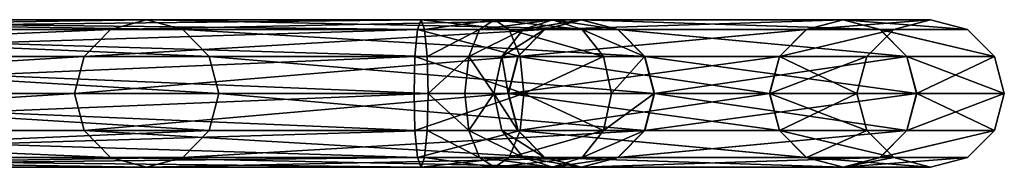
# Model space of a CAD drawing. Header units: millimetres. Extents: x 0 to 316, y 0 to 317.
# Tile 553 of 656: x 295.94 to 315.96, y 156.79 to 159.79. Entities that reach past the tile are written whole.
import ezdxf

# ---------------------------------------------------------------- set-up
doc = ezdxf.new("R2010")
doc.units = ezdxf.units.MM
doc.header["$LTSCALE"] = 25.4
doc.layers.get('0').update_dxf_attribs({"true_color": 0xff5454})

# ---------------------------------------------------------------- blocks, each defined once
blk = doc.blocks.new('LUKSOR-L-8847.STL')
at = {"color": 250, "true_color": 0x262626}
mesh = blk.add_polyface(dxfattribs=at)
corners = [(128.119, 161.178, 108.091), (141.162, 161.379, 157.402), (128.84, 161.379, 107.884), (140.429, 161.178, 157.558)]
mesh.append_faces([[corners[k] for k in face] for face in [(0, 1, 2), (1, 0, 3)]], dxfattribs={"vtx0": -1, "color": 250})
mesh = blk.add_polyface(dxfattribs=at)
corners = [(128.69, 161.178, 413.015), (146.743, 161.379, 413.72), (146.814, 161.178, 412.973), (128.765, 161.379, 413.761)]
mesh.append_faces([[corners[k] for k in face] for face in [(0, 1, 2), (1, 0, 3)]], dxfattribs={"vtx0": -1, "color": 250})
mesh = blk.add_polyface(dxfattribs=at)
corners = [(128.765, 161.379, 413.761), (146.671, 161.178, 414.466), (146.743, 161.379, 413.72), (128.84, 161.178, 414.507)]
mesh.append_faces([[corners[k] for k in face] for face in [(0, 1, 2), (1, 0, 3)]], dxfattribs={"vtx0": -1, "color": 250})
mesh = blk.add_polyface(dxfattribs=at)
corners = [(128.84, 161.379, 107.884), (141.896, 161.178, 157.246), (129.561, 161.178, 107.678), (141.162, 161.379, 157.402)]
mesh.append_faces([[corners[k] for k in face] for face in [(0, 1, 2), (1, 0, 3)]], dxfattribs={"vtx0": -1, "color": 250})
mesh = blk.add_polyface(dxfattribs=at)
corners = [(140.429, 161.178, 157.558), (150.007, 161.379, 207.658), (141.162, 161.379, 157.402), (149.264, 161.178, 207.762)]
mesh.append_faces([[corners[k] for k in face] for face in [(0, 1, 2), (1, 0, 3)]], dxfattribs={"vtx0": -1, "color": 250})
mesh = blk.add_polyface(dxfattribs=at)
corners = [(141.162, 161.379, 157.402), (150.75, 161.178, 207.553), (141.896, 161.178, 157.246), (150.007, 161.379, 207.658)]
mesh.append_faces([[corners[k] for k in face] for face in [(0, 1, 2), (1, 0, 3)]], dxfattribs={"vtx0": -1, "color": 250})
mesh = blk.add_polyface(dxfattribs=at)
corners = [(146.743, 161.379, 413.72), (148.536, 161.178, 414.167), (148.234, 161.379, 413.481), (146.671, 161.178, 414.466)]
mesh.append_faces([[corners[k] for k in face] for face in [(0, 1, 2), (1, 0, 3)]], dxfattribs={"vtx0": -1, "color": 250})
mesh = blk.add_polyface(dxfattribs=at)
corners = [(146.814, 161.178, 412.973), (148.234, 161.379, 413.481), (147.933, 161.178, 412.794), (146.743, 161.379, 413.72)]
mesh.append_faces([[corners[k] for k in face] for face in [(0, 1, 2), (1, 0, 3)]], dxfattribs={"vtx0": -1, "color": 250})
mesh = blk.add_polyface(dxfattribs=at)
corners = [(147.933, 161.178, 412.794), (149.42, 161.379, 412.545), (148.822, 161.178, 412.092), (148.234, 161.379, 413.481)]
mesh.append_faces([[corners[k] for k in face] for face in [(0, 1, 2), (1, 0, 3)]], dxfattribs={"vtx0": -1, "color": 250})
mesh = blk.add_polyface(dxfattribs=at)
corners = [(148.234, 161.379, 413.481), (150.018, 161.178, 412.998), (149.42, 161.379, 412.545), (148.536, 161.178, 414.167)]
mesh.append_faces([[corners[k] for k in face] for face in [(0, 1, 2), (1, 0, 3)]], dxfattribs={"vtx0": -1, "color": 250})
mesh = blk.add_polyface(dxfattribs=at)
corners = [(148.822, 161.178, 412.092), (150, 161.379, 411.15), (149.257, 161.178, 411.046), (149.42, 161.379, 412.545)]
mesh.append_faces([[corners[k] for k in face] for face in [(0, 1, 2), (1, 0, 3)]], dxfattribs={"vtx0": -1, "color": 250})
mesh = blk.add_polyface(dxfattribs=at)
corners = [(149.257, 161.178, 411.046), (155.327, 161.379, 360.401), (154.579, 161.178, 360.349), (150, 161.379, 411.15)]
mesh.append_faces([[corners[k] for k in face] for face in [(0, 1, 2), (1, 0, 3)]], dxfattribs={"vtx0": -1, "color": 250})
mesh = blk.add_polyface(dxfattribs=at)
corners = [(149.264, 161.178, 207.762), (155.33, 161.379, 258.407), (150.007, 161.379, 207.658), (154.582, 161.178, 258.459)]
mesh.append_faces([[corners[k] for k in face] for face in [(0, 1, 2), (1, 0, 3)]], dxfattribs={"vtx0": -1, "color": 250})
mesh = blk.add_polyface(dxfattribs=at)
corners = [(149.42, 161.379, 412.545), (150.743, 161.178, 411.254), (150, 161.379, 411.15), (150.018, 161.178, 412.998)]
mesh.append_faces([[corners[k] for k in face] for face in [(0, 1, 2), (1, 0, 3)]], dxfattribs={"vtx0": -1, "color": 250})
mesh = blk.add_polyface(dxfattribs=at)
corners = [(150, 161.379, 411.15), (156.075, 161.178, 360.453), (155.327, 161.379, 360.401), (150.743, 161.178, 411.254)]
mesh.append_faces([[corners[k] for k in face] for face in [(0, 1, 2), (1, 0, 3)]], dxfattribs={"vtx0": -1, "color": 250})
mesh = blk.add_polyface(dxfattribs=at)
corners = [(150.007, 161.379, 207.658), (156.078, 161.178, 258.355), (150.75, 161.178, 207.553), (155.33, 161.379, 258.407)]
mesh.append_faces([[corners[k] for k in face] for face in [(0, 1, 2), (1, 0, 3)]], dxfattribs={"vtx0": -1, "color": 250})
mesh = blk.add_polyface(dxfattribs=at)
corners = [(154.579, 161.178, 360.349), (157.106, 161.379, 309.404), (156.356, 161.178, 309.404), (155.327, 161.379, 360.401)]
mesh.append_faces([[corners[k] for k in face] for face in [(0, 1, 2), (1, 0, 3)]], dxfattribs={"vtx0": -1, "color": 250})
mesh = blk.add_polyface(dxfattribs=at)
corners = [(154.582, 161.178, 258.459), (157.106, 161.379, 309.404), (155.33, 161.379, 258.407), (156.356, 161.178, 309.404)]
mesh.append_faces([[corners[k] for k in face] for face in [(0, 1, 2), (1, 0, 3)]], dxfattribs={"vtx0": -1, "color": 250})
mesh = blk.add_polyface(dxfattribs=at)
corners = [(155.327, 161.379, 360.401), (157.856, 161.178, 309.404), (157.106, 161.379, 309.404), (156.075, 161.178, 360.453)]
mesh.append_faces([[corners[k] for k in face] for face in [(0, 1, 2), (1, 0, 3)]], dxfattribs={"vtx0": -1, "color": 250})
mesh = blk.add_polyface(dxfattribs=at)
corners = [(155.33, 161.379, 258.407), (157.856, 161.178, 309.404), (156.078, 161.178, 258.355), (157.106, 161.379, 309.404)]
mesh.append_faces([[corners[k] for k in face] for face in [(0, 1, 2), (1, 0, 3)]], dxfattribs={"vtx0": -1, "color": 250})
mesh = blk.add_polyface(dxfattribs=at)
corners = [(127.591, 160.629, 108.242), (140.429, 161.178, 157.558), (128.119, 161.178, 108.091), (139.892, 160.629, 157.672)]
mesh.append_faces([[corners[k] for k in face] for face in [(0, 1, 2), (1, 0, 3)]], dxfattribs={"vtx0": -1, "color": 250})
mesh = blk.add_polyface(dxfattribs=at)
corners = [(128.69, 161.178, 413.015), (146.867, 160.629, 412.426), (128.635, 160.629, 412.469), (146.814, 161.178, 412.973)]
mesh.append_faces([[corners[k] for k in face] for face in [(0, 1, 2), (1, 0, 3)]], dxfattribs={"vtx0": -1, "color": 250})
mesh = blk.add_polyface(dxfattribs=at)
corners = [(128.895, 160.629, 415.054), (146.671, 161.178, 414.466), (128.84, 161.178, 414.507), (146.619, 160.629, 415.013)]
mesh.append_faces([[corners[k] for k in face] for face in [(0, 1, 2), (1, 0, 3)]], dxfattribs={"vtx0": -1, "color": 250})
mesh = blk.add_polyface(dxfattribs=at)
corners = [(129.561, 161.178, 107.678), (142.433, 160.629, 157.132), (130.088, 160.629, 107.527), (141.896, 161.178, 157.246)]
mesh.append_faces([[corners[k] for k in face] for face in [(0, 1, 2), (1, 0, 3)]], dxfattribs={"vtx0": -1, "color": 250})
mesh = blk.add_polyface(dxfattribs=at)
corners = [(139.892, 160.629, 157.672), (149.264, 161.178, 207.762), (140.429, 161.178, 157.558), (148.721, 160.629, 207.838)]
mesh.append_faces([[corners[k] for k in face] for face in [(0, 1, 2), (1, 0, 3)]], dxfattribs={"vtx0": -1, "color": 250})
mesh = blk.add_polyface(dxfattribs=at)
corners = [(141.896, 161.178, 157.246), (151.293, 160.629, 207.477), (142.433, 160.629, 157.132), (150.75, 161.178, 207.553)]
mesh.append_faces([[corners[k] for k in face] for face in [(0, 1, 2), (1, 0, 3)]], dxfattribs={"vtx0": -1, "color": 250})
mesh = blk.add_polyface(dxfattribs=at)
corners = [(148.756, 160.629, 414.67), (146.671, 161.178, 414.466), (146.619, 160.629, 415.013), (148.536, 161.178, 414.167)]
mesh.append_faces([[corners[k] for k in face] for face in [(0, 1, 2), (1, 0, 3)]], dxfattribs={"vtx0": -1, "color": 250})
mesh = blk.add_polyface(dxfattribs=at)
corners = [(147.933, 161.178, 412.794), (146.867, 160.629, 412.426), (146.814, 161.178, 412.973), (147.712, 160.629, 412.291)]
mesh.append_faces([[corners[k] for k in face] for face in [(0, 1, 2), (1, 0, 3)]], dxfattribs={"vtx0": -1, "color": 250})
mesh = blk.add_polyface(dxfattribs=at)
corners = [(147.712, 160.629, 412.291), (148.822, 161.178, 412.092), (148.385, 160.629, 411.761), (147.933, 161.178, 412.794)]
mesh.append_faces([[corners[k] for k in face] for face in [(0, 1, 2), (1, 0, 3)]], dxfattribs={"vtx0": -1, "color": 250})
mesh = blk.add_polyface(dxfattribs=at)
corners = [(148.385, 160.629, 411.761), (149.257, 161.178, 411.046), (148.714, 160.629, 410.97), (148.822, 161.178, 412.092)]
mesh.append_faces([[corners[k] for k in face] for face in [(0, 1, 2), (1, 0, 3)]], dxfattribs={"vtx0": -1, "color": 250})
mesh = blk.add_polyface(dxfattribs=at)
corners = [(148.536, 161.178, 414.167), (150.456, 160.629, 413.33), (150.018, 161.178, 412.998), (148.756, 160.629, 414.67)]
mesh.append_faces([[corners[k] for k in face] for face in [(0, 1, 2), (1, 0, 3)]], dxfattribs={"vtx0": -1, "color": 250})
mesh = blk.add_polyface(dxfattribs=at)
corners = [(148.714, 160.629, 410.97), (154.579, 161.178, 360.349), (154.031, 160.629, 360.311), (149.257, 161.178, 411.046)]
mesh.append_faces([[corners[k] for k in face] for face in [(0, 1, 2), (1, 0, 3)]], dxfattribs={"vtx0": -1, "color": 250})
mesh = blk.add_polyface(dxfattribs=at)
corners = [(148.721, 160.629, 207.838), (154.582, 161.178, 258.459), (149.264, 161.178, 207.762), (154.034, 160.629, 258.498)]
mesh.append_faces([[corners[k] for k in face] for face in [(0, 1, 2), (1, 0, 3)]], dxfattribs={"vtx0": -1, "color": 250})
mesh = blk.add_polyface(dxfattribs=at)
corners = [(150.018, 161.178, 412.998), (151.286, 160.629, 411.331), (150.743, 161.178, 411.254), (150.456, 160.629, 413.33)]
mesh.append_faces([[corners[k] for k in face] for face in [(0, 1, 2), (1, 0, 3)]], dxfattribs={"vtx0": -1, "color": 250})
mesh = blk.add_polyface(dxfattribs=at)
corners = [(150.743, 161.178, 411.254), (156.623, 160.629, 360.492), (156.075, 161.178, 360.453), (151.286, 160.629, 411.331)]
mesh.append_faces([[corners[k] for k in face] for face in [(0, 1, 2), (1, 0, 3)]], dxfattribs={"vtx0": -1, "color": 250})
mesh = blk.add_polyface(dxfattribs=at)
corners = [(150.75, 161.178, 207.553), (156.626, 160.629, 258.317), (151.293, 160.629, 207.477), (156.078, 161.178, 258.355)]
mesh.append_faces([[corners[k] for k in face] for face in [(0, 1, 2), (1, 0, 3)]], dxfattribs={"vtx0": -1, "color": 250})
mesh = blk.add_polyface(dxfattribs=at)
corners = [(154.031, 160.629, 360.311), (156.356, 161.178, 309.404), (155.807, 160.629, 309.404), (154.579, 161.178, 360.349)]
mesh.append_faces([[corners[k] for k in face] for face in [(0, 1, 2), (1, 0, 3)]], dxfattribs={"vtx0": -1, "color": 250})
mesh = blk.add_polyface(dxfattribs=at)
corners = [(154.034, 160.629, 258.498), (156.356, 161.178, 309.404), (154.582, 161.178, 258.459), (155.807, 160.629, 309.404)]
mesh.append_faces([[corners[k] for k in face] for face in [(0, 1, 2), (1, 0, 3)]], dxfattribs={"vtx0": -1, "color": 250})
mesh = blk.add_polyface(dxfattribs=at)
corners = [(156.075, 161.178, 360.453), (158.405, 160.629, 309.404), (157.856, 161.178, 309.404), (156.623, 160.629, 360.492)]
mesh.append_faces([[corners[k] for k in face] for face in [(0, 1, 2), (1, 0, 3)]], dxfattribs={"vtx0": -1, "color": 250})
mesh = blk.add_polyface(dxfattribs=at)
corners = [(156.078, 161.178, 258.355), (158.405, 160.629, 309.404), (156.626, 160.629, 258.317), (157.856, 161.178, 309.404)]
mesh.append_faces([[corners[k] for k in face] for face in [(0, 1, 2), (1, 0, 3)]], dxfattribs={"vtx0": -1, "color": 250})
mesh = blk.add_polyface(dxfattribs=at)
corners = [(139.892, 160.629, 157.672), (127.397, 159.879, 108.297), (139.695, 159.879, 157.713), (127.591, 160.629, 108.242)]
mesh.append_faces([[corners[k] for k in face] for face in [(0, 1, 2), (1, 0, 3)]], dxfattribs={"vtx0": -1, "color": 250})
mesh = blk.add_polyface(dxfattribs=at)
corners = [(128.635, 160.629, 412.469), (146.886, 159.879, 412.226), (128.615, 159.879, 412.269), (146.867, 160.629, 412.426)]
mesh.append_faces([[corners[k] for k in face] for face in [(0, 1, 2), (1, 0, 3)]], dxfattribs={"vtx0": -1, "color": 250})
mesh = blk.add_polyface(dxfattribs=at)
corners = [(128.915, 159.879, 415.254), (146.619, 160.629, 415.013), (128.895, 160.629, 415.054), (146.6, 159.879, 415.213)]
mesh.append_faces([[corners[k] for k in face] for face in [(0, 1, 2), (1, 0, 3)]], dxfattribs={"vtx0": -1, "color": 250})
mesh = blk.add_polyface(dxfattribs=at)
corners = [(130.088, 160.629, 107.527), (142.63, 159.879, 157.091), (130.282, 159.879, 107.472), (142.433, 160.629, 157.132)]
mesh.append_faces([[corners[k] for k in face] for face in [(0, 1, 2), (1, 0, 3)]], dxfattribs={"vtx0": -1, "color": 250})
mesh = blk.add_polyface(dxfattribs=at)
corners = [(148.721, 160.629, 207.838), (139.695, 159.879, 157.713), (148.522, 159.879, 207.866), (139.892, 160.629, 157.672)]
mesh.append_faces([[corners[k] for k in face] for face in [(0, 1, 2), (1, 0, 3)]], dxfattribs={"vtx0": -1, "color": 250})
mesh = blk.add_polyface(dxfattribs=at)
corners = [(142.433, 160.629, 157.132), (151.492, 159.879, 207.449), (142.63, 159.879, 157.091), (151.293, 160.629, 207.477)]
mesh.append_faces([[corners[k] for k in face] for face in [(0, 1, 2), (1, 0, 3)]], dxfattribs={"vtx0": -1, "color": 250})
mesh = blk.add_polyface(dxfattribs=at)
corners = [(148.837, 159.879, 414.854), (146.619, 160.629, 415.013), (146.6, 159.879, 415.213), (148.756, 160.629, 414.67)]
mesh.append_faces([[corners[k] for k in face] for face in [(0, 1, 2), (1, 0, 3)]], dxfattribs={"vtx0": -1, "color": 250})
mesh = blk.add_polyface(dxfattribs=at)
corners = [(147.712, 160.629, 412.291), (146.886, 159.879, 412.226), (146.867, 160.629, 412.426), (147.632, 159.879, 412.107)]
mesh.append_faces([[corners[k] for k in face] for face in [(0, 1, 2), (1, 0, 3)]], dxfattribs={"vtx0": -1, "color": 250})
mesh = blk.add_polyface(dxfattribs=at)
corners = [(147.712, 160.629, 412.291), (148.225, 159.879, 411.639), (147.632, 159.879, 412.107), (148.385, 160.629, 411.761)]
mesh.append_faces([[corners[k] for k in face] for face in [(0, 1, 2), (1, 0, 3)]], dxfattribs={"vtx0": -1, "color": 250})
mesh = blk.add_polyface(dxfattribs=at)
corners = [(148.385, 160.629, 411.761), (148.515, 159.879, 410.942), (148.225, 159.879, 411.639), (148.714, 160.629, 410.97)]
mesh.append_faces([[corners[k] for k in face] for face in [(0, 1, 2), (1, 0, 3)]], dxfattribs={"vtx0": -1, "color": 250})
mesh = blk.add_polyface(dxfattribs=at)
corners = [(148.714, 160.629, 410.97), (153.83, 159.879, 360.297), (148.515, 159.879, 410.942), (154.031, 160.629, 360.311)]
mesh.append_faces([[corners[k] for k in face] for face in [(0, 1, 2), (1, 0, 3)]], dxfattribs={"vtx0": -1, "color": 250})
mesh = blk.add_polyface(dxfattribs=at)
corners = [(154.034, 160.629, 258.498), (148.522, 159.879, 207.866), (153.834, 159.879, 258.512), (148.721, 160.629, 207.838)]
mesh.append_faces([[corners[k] for k in face] for face in [(0, 1, 2), (1, 0, 3)]], dxfattribs={"vtx0": -1, "color": 250})
mesh = blk.add_polyface(dxfattribs=at)
corners = [(148.837, 159.879, 414.854), (150.456, 160.629, 413.33), (148.756, 160.629, 414.67), (150.616, 159.879, 413.451)]
mesh.append_faces([[corners[k] for k in face] for face in [(0, 1, 2), (1, 0, 3)]], dxfattribs={"vtx0": -1, "color": 250})
mesh = blk.add_polyface(dxfattribs=at)
corners = [(151.286, 160.629, 411.331), (150.616, 159.879, 413.451), (151.485, 159.879, 411.359), (150.456, 160.629, 413.33)]
mesh.append_faces([[corners[k] for k in face] for face in [(0, 1, 2), (1, 0, 3)]], dxfattribs={"vtx0": -1, "color": 250})
mesh = blk.add_polyface(dxfattribs=at)
corners = [(156.623, 160.629, 360.492), (151.485, 159.879, 411.359), (156.823, 159.879, 360.506), (151.286, 160.629, 411.331)]
mesh.append_faces([[corners[k] for k in face] for face in [(0, 1, 2), (1, 0, 3)]], dxfattribs={"vtx0": -1, "color": 250})
mesh = blk.add_polyface(dxfattribs=at)
corners = [(151.293, 160.629, 207.477), (156.827, 159.879, 258.303), (151.492, 159.879, 207.449), (156.626, 160.629, 258.317)]
mesh.append_faces([[corners[k] for k in face] for face in [(0, 1, 2), (1, 0, 3)]], dxfattribs={"vtx0": -1, "color": 250})
mesh = blk.add_polyface(dxfattribs=at)
corners = [(154.031, 160.629, 360.311), (155.606, 159.879, 309.404), (153.83, 159.879, 360.297), (155.807, 160.629, 309.404)]
mesh.append_faces([[corners[k] for k in face] for face in [(0, 1, 2), (1, 0, 3)]], dxfattribs={"vtx0": -1, "color": 250})
mesh = blk.add_polyface(dxfattribs=at)
corners = [(155.807, 160.629, 309.404), (153.834, 159.879, 258.512), (155.606, 159.879, 309.404), (154.034, 160.629, 258.498)]
mesh.append_faces([[corners[k] for k in face] for face in [(0, 1, 2), (1, 0, 3)]], dxfattribs={"vtx0": -1, "color": 250})
mesh = blk.add_polyface(dxfattribs=at)
corners = [(158.405, 160.629, 309.404), (156.823, 159.879, 360.506), (158.606, 159.879, 309.404), (156.623, 160.629, 360.492)]
mesh.append_faces([[corners[k] for k in face] for face in [(0, 1, 2), (1, 0, 3)]], dxfattribs={"vtx0": -1, "color": 250})
mesh = blk.add_polyface(dxfattribs=at)
corners = [(156.626, 160.629, 258.317), (158.606, 159.879, 309.404), (156.827, 159.879, 258.303), (158.405, 160.629, 309.404)]
mesh.append_faces([[corners[k] for k in face] for face in [(0, 1, 2), (1, 0, 3)]], dxfattribs={"vtx0": -1, "color": 250})
mesh = blk.add_polyface(dxfattribs=at)
corners = [(139.695, 159.879, 157.713), (127.591, 159.129, 108.242), (139.892, 159.129, 157.672), (127.397, 159.879, 108.297)]
mesh.append_faces([[corners[k] for k in face] for face in [(0, 1, 2), (1, 0, 3)]], dxfattribs={"vtx0": -1, "color": 250})
mesh = blk.add_polyface(dxfattribs=at)
corners = [(146.886, 159.879, 412.226), (128.635, 159.129, 412.469), (128.615, 159.879, 412.269), (146.867, 159.129, 412.426)]
mesh.append_faces([[corners[k] for k in face] for face in [(0, 1, 2), (1, 0, 3)]], dxfattribs={"vtx0": -1, "color": 250})
mesh = blk.add_polyface(dxfattribs=at)
corners = [(146.619, 159.129, 415.013), (128.915, 159.879, 415.254), (128.895, 159.129, 415.054), (146.6, 159.879, 415.213)]
mesh.append_faces([[corners[k] for k in face] for face in [(0, 1, 2), (1, 0, 3)]], dxfattribs={"vtx0": -1, "color": 250})
mesh = blk.add_polyface(dxfattribs=at)
corners = [(130.282, 159.879, 107.472), (142.433, 159.129, 157.132), (130.088, 159.129, 107.527), (142.63, 159.879, 157.091)]
mesh.append_faces([[corners[k] for k in face] for face in [(0, 1, 2), (1, 0, 3)]], dxfattribs={"vtx0": -1, "color": 250})
mesh = blk.add_polyface(dxfattribs=at)
corners = [(148.522, 159.879, 207.866), (139.892, 159.129, 157.672), (148.721, 159.129, 207.838), (139.695, 159.879, 157.713)]
mesh.append_faces([[corners[k] for k in face] for face in [(0, 1, 2), (1, 0, 3)]], dxfattribs={"vtx0": -1, "color": 250})
mesh = blk.add_polyface(dxfattribs=at)
corners = [(142.63, 159.879, 157.091), (151.293, 159.129, 207.477), (142.433, 159.129, 157.132), (151.492, 159.879, 207.449)]
mesh.append_faces([[corners[k] for k in face] for face in [(0, 1, 2), (1, 0, 3)]], dxfattribs={"vtx0": -1, "color": 250})
mesh = blk.add_polyface(dxfattribs=at)
corners = [(146.619, 159.129, 415.013), (148.837, 159.879, 414.854), (146.6, 159.879, 415.213), (148.756, 159.129, 414.67)]
mesh.append_faces([[corners[k] for k in face] for face in [(0, 1, 2), (1, 0, 3)]], dxfattribs={"vtx0": -1, "color": 250})
mesh = blk.add_polyface(dxfattribs=at)
corners = [(146.886, 159.879, 412.226), (147.712, 159.129, 412.291), (146.867, 159.129, 412.426), (147.632, 159.879, 412.107)]
mesh.append_faces([[corners[k] for k in face] for face in [(0, 1, 2), (1, 0, 3)]], dxfattribs={"vtx0": -1, "color": 250})
mesh = blk.add_polyface(dxfattribs=at)
corners = [(148.225, 159.879, 411.639), (147.712, 159.129, 412.291), (147.632, 159.879, 412.107), (148.385, 159.129, 411.761)]
mesh.append_faces([[corners[k] for k in face] for face in [(0, 1, 2), (1, 0, 3)]], dxfattribs={"vtx0": -1, "color": 250})
mesh = blk.add_polyface(dxfattribs=at)
corners = [(148.225, 159.879, 411.639), (148.714, 159.129, 410.97), (148.385, 159.129, 411.761), (148.515, 159.879, 410.942)]
mesh.append_faces([[corners[k] for k in face] for face in [(0, 1, 2), (1, 0, 3)]], dxfattribs={"vtx0": -1, "color": 250})
mesh = blk.add_polyface(dxfattribs=at)
corners = [(148.515, 159.879, 410.942), (154.031, 159.129, 360.311), (148.714, 159.129, 410.97), (153.83, 159.879, 360.297)]
mesh.append_faces([[corners[k] for k in face] for face in [(0, 1, 2), (1, 0, 3)]], dxfattribs={"vtx0": -1, "color": 250})
mesh = blk.add_polyface(dxfattribs=at)
corners = [(153.834, 159.879, 258.512), (148.721, 159.129, 207.838), (154.034, 159.129, 258.498), (148.522, 159.879, 207.866)]
mesh.append_faces([[corners[k] for k in face] for face in [(0, 1, 2), (1, 0, 3)]], dxfattribs={"vtx0": -1, "color": 250})
mesh = blk.add_polyface(dxfattribs=at)
corners = [(150.456, 159.129, 413.33), (148.837, 159.879, 414.854), (148.756, 159.129, 414.67), (150.616, 159.879, 413.451)]
mesh.append_faces([[corners[k] for k in face] for face in [(0, 1, 2), (1, 0, 3)]], dxfattribs={"vtx0": -1, "color": 250})
mesh = blk.add_polyface(dxfattribs=at)
corners = [(151.485, 159.879, 411.359), (150.456, 159.129, 413.33), (151.286, 159.129, 411.331), (150.616, 159.879, 413.451)]
mesh.append_faces([[corners[k] for k in face] for face in [(0, 1, 2), (1, 0, 3)]], dxfattribs={"vtx0": -1, "color": 250})
mesh = blk.add_polyface(dxfattribs=at)
corners = [(156.823, 159.879, 360.506), (151.286, 159.129, 411.331), (156.623, 159.129, 360.492), (151.485, 159.879, 411.359)]
mesh.append_faces([[corners[k] for k in face] for face in [(0, 1, 2), (1, 0, 3)]], dxfattribs={"vtx0": -1, "color": 250})
mesh = blk.add_polyface(dxfattribs=at)
corners = [(151.492, 159.879, 207.449), (156.626, 159.129, 258.317), (151.293, 159.129, 207.477), (156.827, 159.879, 258.303)]
mesh.append_faces([[corners[k] for k in face] for face in [(0, 1, 2), (1, 0, 3)]], dxfattribs={"vtx0": -1, "color": 250})
mesh = blk.add_polyface(dxfattribs=at)
corners = [(153.83, 159.879, 360.297), (155.807, 159.129, 309.404), (154.031, 159.129, 360.311), (155.606, 159.879, 309.404)]
mesh.append_faces([[corners[k] for k in face] for face in [(0, 1, 2), (1, 0, 3)]], dxfattribs={"vtx0": -1, "color": 250})
mesh = blk.add_polyface(dxfattribs=at)
corners = [(155.606, 159.879, 309.404), (154.034, 159.129, 258.498), (155.807, 159.129, 309.404), (153.834, 159.879, 258.512)]
mesh.append_faces([[corners[k] for k in face] for face in [(0, 1, 2), (1, 0, 3)]], dxfattribs={"vtx0": -1, "color": 250})
mesh = blk.add_polyface(dxfattribs=at)
corners = [(158.606, 159.879, 309.404), (156.623, 159.129, 360.492), (158.405, 159.129, 309.404), (156.823, 159.879, 360.506)]
mesh.append_faces([[corners[k] for k in face] for face in [(0, 1, 2), (1, 0, 3)]], dxfattribs={"vtx0": -1, "color": 250})
mesh = blk.add_polyface(dxfattribs=at)
corners = [(156.827, 159.879, 258.303), (158.405, 159.129, 309.404), (156.626, 159.129, 258.317), (158.606, 159.879, 309.404)]
mesh.append_faces([[corners[k] for k in face] for face in [(0, 1, 2), (1, 0, 3)]], dxfattribs={"vtx0": -1, "color": 250})
mesh = blk.add_polyface(dxfattribs=at)
corners = [(140.429, 158.58, 157.558), (127.591, 159.129, 108.242), (128.119, 158.58, 108.091), (139.892, 159.129, 157.672)]
mesh.append_faces([[corners[k] for k in face] for face in [(0, 1, 2), (1, 0, 3)]], dxfattribs={"vtx0": -1, "color": 250})
mesh = blk.add_polyface(dxfattribs=at)
corners = [(146.867, 159.129, 412.426), (128.69, 158.58, 413.015), (128.635, 159.129, 412.469), (146.814, 158.58, 412.973)]
mesh.append_faces([[corners[k] for k in face] for face in [(0, 1, 2), (1, 0, 3)]], dxfattribs={"vtx0": -1, "color": 250})
mesh = blk.add_polyface(dxfattribs=at)
corners = [(146.671, 158.58, 414.466), (128.895, 159.129, 415.054), (128.84, 158.58, 414.507), (146.619, 159.129, 415.013)]
mesh.append_faces([[corners[k] for k in face] for face in [(0, 1, 2), (1, 0, 3)]], dxfattribs={"vtx0": -1, "color": 250})
mesh = blk.add_polyface(dxfattribs=at)
corners = [(142.433, 159.129, 157.132), (129.561, 158.58, 107.678), (130.088, 159.129, 107.527), (141.896, 158.58, 157.246)]
mesh.append_faces([[corners[k] for k in face] for face in [(0, 1, 2), (1, 0, 3)]], dxfattribs={"vtx0": -1, "color": 250})
mesh = blk.add_polyface(dxfattribs=at)
corners = [(149.264, 158.58, 207.762), (139.892, 159.129, 157.672), (140.429, 158.58, 157.558), (148.721, 159.129, 207.838)]
mesh.append_faces([[corners[k] for k in face] for face in [(0, 1, 2), (1, 0, 3)]], dxfattribs={"vtx0": -1, "color": 250})
mesh = blk.add_polyface(dxfattribs=at)
corners = [(151.293, 159.129, 207.477), (141.896, 158.58, 157.246), (142.433, 159.129, 157.132), (150.75, 158.58, 207.553)]
mesh.append_faces([[corners[k] for k in face] for face in [(0, 1, 2), (1, 0, 3)]], dxfattribs={"vtx0": -1, "color": 250})
mesh = blk.add_polyface(dxfattribs=at)
corners = [(146.671, 158.58, 414.466), (148.756, 159.129, 414.67), (146.619, 159.129, 415.013), (148.536, 158.58, 414.167)]
mesh.append_faces([[corners[k] for k in face] for face in [(0, 1, 2), (1, 0, 3)]], dxfattribs={"vtx0": -1, "color": 250})
mesh = blk.add_polyface(dxfattribs=at)
corners = [(146.867, 159.129, 412.426), (147.933, 158.58, 412.794), (146.814, 158.58, 412.973), (147.712, 159.129, 412.291)]
mesh.append_faces([[corners[k] for k in face] for face in [(0, 1, 2), (1, 0, 3)]], dxfattribs={"vtx0": -1, "color": 250})
mesh = blk.add_polyface(dxfattribs=at)
corners = [(148.822, 158.58, 412.092), (147.712, 159.129, 412.291), (148.385, 159.129, 411.761), (147.933, 158.58, 412.794)]
mesh.append_faces([[corners[k] for k in face] for face in [(0, 1, 2), (1, 0, 3)]], dxfattribs={"vtx0": -1, "color": 250})
mesh = blk.add_polyface(dxfattribs=at)
corners = [(149.257, 158.58, 411.046), (148.385, 159.129, 411.761), (148.714, 159.129, 410.97), (148.822, 158.58, 412.092)]
mesh.append_faces([[corners[k] for k in face] for face in [(0, 1, 2), (1, 0, 3)]], dxfattribs={"vtx0": -1, "color": 250})
mesh = blk.add_polyface(dxfattribs=at)
corners = [(150.456, 159.129, 413.33), (148.536, 158.58, 414.167), (150.018, 158.58, 412.998), (148.756, 159.129, 414.67)]
mesh.append_faces([[corners[k] for k in face] for face in [(0, 1, 2), (1, 0, 3)]], dxfattribs={"vtx0": -1, "color": 250})
mesh = blk.add_polyface(dxfattribs=at)
corners = [(154.579, 158.58, 360.349), (148.714, 159.129, 410.97), (154.031, 159.129, 360.311), (149.257, 158.58, 411.046)]
mesh.append_faces([[corners[k] for k in face] for face in [(0, 1, 2), (1, 0, 3)]], dxfattribs={"vtx0": -1, "color": 250})
mesh = blk.add_polyface(dxfattribs=at)
corners = [(154.582, 158.58, 258.459), (148.721, 159.129, 207.838), (149.264, 158.58, 207.762), (154.034, 159.129, 258.498)]
mesh.append_faces([[corners[k] for k in face] for face in [(0, 1, 2), (1, 0, 3)]], dxfattribs={"vtx0": -1, "color": 250})
mesh = blk.add_polyface(dxfattribs=at)
corners = [(151.286, 159.129, 411.331), (150.018, 158.58, 412.998), (150.743, 158.58, 411.254), (150.456, 159.129, 413.33)]
mesh.append_faces([[corners[k] for k in face] for face in [(0, 1, 2), (1, 0, 3)]], dxfattribs={"vtx0": -1, "color": 250})
mesh = blk.add_polyface(dxfattribs=at)
corners = [(156.623, 159.129, 360.492), (150.743, 158.58, 411.254), (156.075, 158.58, 360.453), (151.286, 159.129, 411.331)]
mesh.append_faces([[corners[k] for k in face] for face in [(0, 1, 2), (1, 0, 3)]], dxfattribs={"vtx0": -1, "color": 250})
mesh = blk.add_polyface(dxfattribs=at)
corners = [(156.626, 159.129, 258.317), (150.75, 158.58, 207.553), (151.293, 159.129, 207.477), (156.078, 158.58, 258.355)]
mesh.append_faces([[corners[k] for k in face] for face in [(0, 1, 2), (1, 0, 3)]], dxfattribs={"vtx0": -1, "color": 250})
mesh = blk.add_polyface(dxfattribs=at)
corners = [(156.356, 158.58, 309.404), (154.031, 159.129, 360.311), (155.807, 159.129, 309.404), (154.579, 158.58, 360.349)]
mesh.append_faces([[corners[k] for k in face] for face in [(0, 1, 2), (1, 0, 3)]], dxfattribs={"vtx0": -1, "color": 250})
mesh = blk.add_polyface(dxfattribs=at)
corners = [(155.807, 159.129, 309.404), (154.582, 158.58, 258.459), (156.356, 158.58, 309.404), (154.034, 159.129, 258.498)]
mesh.append_faces([[corners[k] for k in face] for face in [(0, 1, 2), (1, 0, 3)]], dxfattribs={"vtx0": -1, "color": 250})
mesh = blk.add_polyface(dxfattribs=at)
corners = [(158.405, 159.129, 309.404), (156.075, 158.58, 360.453), (157.856, 158.58, 309.404), (156.623, 159.129, 360.492)]
mesh.append_faces([[corners[k] for k in face] for face in [(0, 1, 2), (1, 0, 3)]], dxfattribs={"vtx0": -1, "color": 250})
mesh = blk.add_polyface(dxfattribs=at)
corners = [(158.405, 159.129, 309.404), (156.078, 158.58, 258.355), (156.626, 159.129, 258.317), (157.856, 158.58, 309.404)]
mesh.append_faces([[corners[k] for k in face] for face in [(0, 1, 2), (1, 0, 3)]], dxfattribs={"vtx0": -1, "color": 250})
mesh = blk.add_polyface(dxfattribs=at)
corners = [(141.162, 158.379, 157.402), (128.119, 158.58, 108.091), (128.84, 158.379, 107.884), (140.429, 158.58, 157.558)]
mesh.append_faces([[corners[k] for k in face] for face in [(0, 1, 2), (1, 0, 3)]], dxfattribs={"vtx0": -1, "color": 250})
mesh = blk.add_polyface(dxfattribs=at)
corners = [(146.743, 158.379, 413.72), (128.69, 158.58, 413.015), (146.814, 158.58, 412.973), (128.765, 158.379, 413.761)]
mesh.append_faces([[corners[k] for k in face] for face in [(0, 1, 2), (1, 0, 3)]], dxfattribs={"vtx0": -1, "color": 250})
mesh = blk.add_polyface(dxfattribs=at)
corners = [(146.671, 158.58, 414.466), (128.765, 158.379, 413.761), (146.743, 158.379, 413.72), (128.84, 158.58, 414.507)]
mesh.append_faces([[corners[k] for k in face] for face in [(0, 1, 2), (1, 0, 3)]], dxfattribs={"vtx0": -1, "color": 250})
mesh = blk.add_polyface(dxfattribs=at)
corners = [(141.896, 158.58, 157.246), (128.84, 158.379, 107.884), (129.561, 158.58, 107.678), (141.162, 158.379, 157.402)]
mesh.append_faces([[corners[k] for k in face] for face in [(0, 1, 2), (1, 0, 3)]], dxfattribs={"vtx0": -1, "color": 250})
mesh = blk.add_polyface(dxfattribs=at)
corners = [(150.007, 158.379, 207.658), (140.429, 158.58, 157.558), (141.162, 158.379, 157.402), (149.264, 158.58, 207.762)]
mesh.append_faces([[corners[k] for k in face] for face in [(0, 1, 2), (1, 0, 3)]], dxfattribs={"vtx0": -1, "color": 250})
mesh = blk.add_polyface(dxfattribs=at)
corners = [(150.75, 158.58, 207.553), (141.162, 158.379, 157.402), (141.896, 158.58, 157.246), (150.007, 158.379, 207.658)]
mesh.append_faces([[corners[k] for k in face] for face in [(0, 1, 2), (1, 0, 3)]], dxfattribs={"vtx0": -1, "color": 250})
mesh = blk.add_polyface(dxfattribs=at)
corners = [(148.536, 158.58, 414.167), (146.743, 158.379, 413.72), (148.234, 158.379, 413.481), (146.671, 158.58, 414.466)]
mesh.append_faces([[corners[k] for k in face] for face in [(0, 1, 2), (1, 0, 3)]], dxfattribs={"vtx0": -1, "color": 250})
mesh = blk.add_polyface(dxfattribs=at)
corners = [(148.234, 158.379, 413.481), (146.814, 158.58, 412.973), (147.933, 158.58, 412.794), (146.743, 158.379, 413.72)]
mesh.append_faces([[corners[k] for k in face] for face in [(0, 1, 2), (1, 0, 3)]], dxfattribs={"vtx0": -1, "color": 250})
mesh = blk.add_polyface(dxfattribs=at)
corners = [(149.42, 158.379, 412.545), (147.933, 158.58, 412.794), (148.822, 158.58, 412.092), (148.234, 158.379, 413.481)]
mesh.append_faces([[corners[k] for k in face] for face in [(0, 1, 2), (1, 0, 3)]], dxfattribs={"vtx0": -1, "color": 250})
mesh = blk.add_polyface(dxfattribs=at)
corners = [(150.018, 158.58, 412.998), (148.234, 158.379, 413.481), (149.42, 158.379, 412.545), (148.536, 158.58, 414.167)]
mesh.append_faces([[corners[k] for k in face] for face in [(0, 1, 2), (1, 0, 3)]], dxfattribs={"vtx0": -1, "color": 250})
mesh = blk.add_polyface(dxfattribs=at)
corners = [(150, 158.379, 411.15), (148.822, 158.58, 412.092), (149.257, 158.58, 411.046), (149.42, 158.379, 412.545)]
mesh.append_faces([[corners[k] for k in face] for face in [(0, 1, 2), (1, 0, 3)]], dxfattribs={"vtx0": -1, "color": 250})
mesh = blk.add_polyface(dxfattribs=at)
corners = [(155.327, 158.379, 360.401), (149.257, 158.58, 411.046), (154.579, 158.58, 360.349), (150, 158.379, 411.15)]
mesh.append_faces([[corners[k] for k in face] for face in [(0, 1, 2), (1, 0, 3)]], dxfattribs={"vtx0": -1, "color": 250})
mesh = blk.add_polyface(dxfattribs=at)
corners = [(155.33, 158.379, 258.407), (149.264, 158.58, 207.762), (150.007, 158.379, 207.658), (154.582, 158.58, 258.459)]
mesh.append_faces([[corners[k] for k in face] for face in [(0, 1, 2), (1, 0, 3)]], dxfattribs={"vtx0": -1, "color": 250})
mesh = blk.add_polyface(dxfattribs=at)
corners = [(150.743, 158.58, 411.254), (149.42, 158.379, 412.545), (150, 158.379, 411.15), (150.018, 158.58, 412.998)]
mesh.append_faces([[corners[k] for k in face] for face in [(0, 1, 2), (1, 0, 3)]], dxfattribs={"vtx0": -1, "color": 250})
mesh = blk.add_polyface(dxfattribs=at)
corners = [(156.075, 158.58, 360.453), (150, 158.379, 411.15), (155.327, 158.379, 360.401), (150.743, 158.58, 411.254)]
mesh.append_faces([[corners[k] for k in face] for face in [(0, 1, 2), (1, 0, 3)]], dxfattribs={"vtx0": -1, "color": 250})
mesh = blk.add_polyface(dxfattribs=at)
corners = [(156.078, 158.58, 258.355), (150.007, 158.379, 207.658), (150.75, 158.58, 207.553), (155.33, 158.379, 258.407)]
mesh.append_faces([[corners[k] for k in face] for face in [(0, 1, 2), (1, 0, 3)]], dxfattribs={"vtx0": -1, "color": 250})
mesh = blk.add_polyface(dxfattribs=at)
corners = [(155.327, 158.379, 360.401), (156.356, 158.58, 309.404), (157.106, 158.379, 309.404), (154.579, 158.58, 360.349)]
mesh.append_faces([[corners[k] for k in face] for face in [(0, 1, 2), (1, 0, 3)]], dxfattribs={"vtx0": -1, "color": 250})
mesh = blk.add_polyface(dxfattribs=at)
corners = [(157.106, 158.379, 309.404), (154.582, 158.58, 258.459), (155.33, 158.379, 258.407), (156.356, 158.58, 309.404)]
mesh.append_faces([[corners[k] for k in face] for face in [(0, 1, 2), (1, 0, 3)]], dxfattribs={"vtx0": -1, "color": 250})
mesh = blk.add_polyface(dxfattribs=at)
corners = [(157.856, 158.58, 309.404), (155.327, 158.379, 360.401), (157.106, 158.379, 309.404), (156.075, 158.58, 360.453)]
mesh.append_faces([[corners[k] for k in face] for face in [(0, 1, 2), (1, 0, 3)]], dxfattribs={"vtx0": -1, "color": 250})
mesh = blk.add_polyface(dxfattribs=at)
corners = [(157.856, 158.58, 309.404), (155.33, 158.379, 258.407), (156.078, 158.58, 258.355), (157.106, 158.379, 309.404)]
mesh.append_faces([[corners[k] for k in face] for face in [(0, 1, 2), (1, 0, 3)]], dxfattribs={"vtx0": -1, "color": 250})

msp = doc.modelspace()

# ---------------------------------------------------------------- block references
at = {"color": 0}
msp.add_blockref('LUKSOR-L-8847.STL', (157.356, -1.586, -12.747), dxfattribs=at)

doc.saveas('drawing.dxf')
